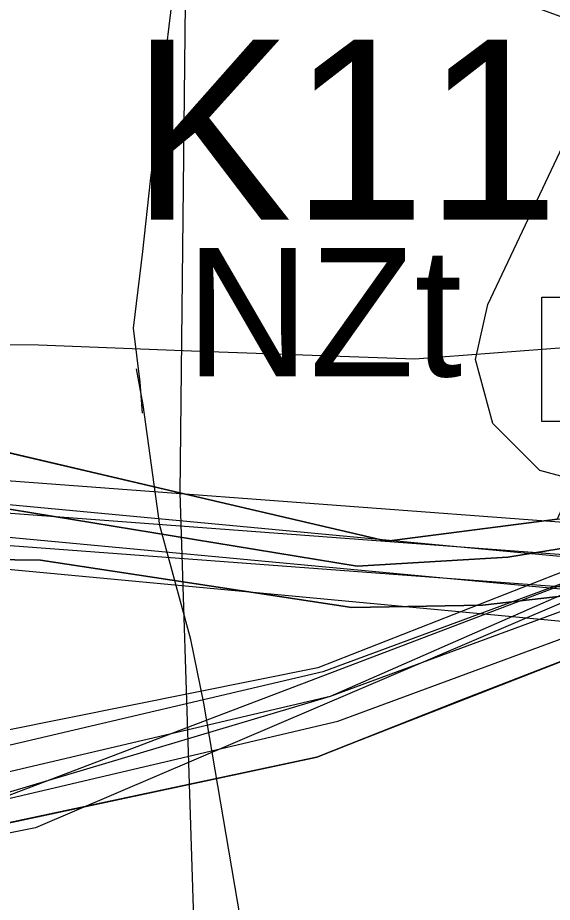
# Model space of a CAD drawing. Extents: x -758499 to -754160, y -1175205 to -1172032.
# Drawn here: x -755577.2 to -755535.5, y -1174621.6 to -1174552.7 of the extents above; entities that cross this region are included whole.
import ezdxf

# ---------------------------------------------------------------- set-up
doc = ezdxf.new("R2010")
doc.units = 0
for name, color, linetype in [('A040_Les50_p', 7, 'Continuous'), ('A041_BPEJ_p', 7, 'Continuous'), ('A051_QAZ_p', 7, 'Continuous'), ('A072_ElStan_p', 7, 'Continuous'), ('A073_ElVed_op', 7, 'Continuous'), ('D cyklocesty NÁVRH', 7, 'Continuous'), ('D pěší NÁVRH', 7, 'Continuous'), ('HRANICE změn v krajině', 7, 'Continuous'), ('HRANICE ÚS', 7, 'Continuous'), ('indexy RZV_TYP_2', 7, 'Continuous'), ('indexy změn v krajině', 7, 'Continuous'), ('LIMITY OP vodovodu', 7, 'Continuous'), ('NÁVRH NZt zeměděl-trvalý travní porost', 7, 'Continuous'), ('PLOCHY NZt zeměděl-trvalý travní porost', 7, 'Continuous'), ('PLOCHY PV prostranství veřejné', 7, 'Continuous'), ('PLOCHY VV vodní a vodohospodářské', 7, 'Continuous'), ('protipovodňová opatření - ochranná hrázka NÁVRH', 7, 'Continuous'), ('Vk Kanalizace NÁVRH', 7, 'Continuous'), ('Vk Vodovod koridor přivaděče', 7, 'Continuous'), ('Vk Vodovod NÁVRH', 7, 'Continuous'), ('VPO RO retenční opatření - plochy', 7, 'Continuous'), ('VPS KAN- plochy a koridory', 7, 'Continuous'), ('VPS VODA- plochy a koridory', 7, 'Continuous'), ('vrstevnice', 7, 'Continuous'), ('ÚSES NBK funkční', 7, 'Continuous')]:
    doc.layers.add(name, color=color, linetype=linetype)

msp = doc.modelspace()

# ---------------------------------------------------------------- linework, layer by layer
at = {"layer": 'A040_Les50_p'}
msp.add_lwpolyline([(-755329.02, -1174419.475), (-755342.323, -1174472.689), (-755377.374, -1174513.316), (-755437.818, -1174556.226), (-755525.933, -1174594.494), (-755575.791, -1174615.792), (-755604.272, -1174621.488), (-755633.864, -1174618.869)], dxfattribs=at)
at = {"layer": 'A041_BPEJ_p'}
for p, q in [((-755589.66, -1174583.83), (-755564.56, -1174589.7)), ((-755564.56, -1174589.7), (-755589.66, -1174583.83)), ((-755564.56, -1174589.7), (-755549.75, -1174593.16)), ((-755549.75, -1174593.16), (-755564.56, -1174589.7)), ((-755548.44, -1174593.47), (-755535.16, -1174591.75)), ((-755535.16, -1174591.75), (-755548.44, -1174593.47)), ((-755549.75, -1174593.16), (-755548.44, -1174593.47)), ((-755548.44, -1174593.47), (-755549.75, -1174593.16))]:
    msp.add_line(p, q, dxfattribs=at)
at = {"layer": 'A051_QAZ_p'}
msp.add_line((-755534.335, -1174596.714), (-755584.154, -1174615.658), dxfattribs=at)
at = {"layer": 'A072_ElStan_p'}
msp.add_lwpolyline([(-755536.352, -1174574.49), (-755526.684, -1174574.49), (-755526.684, -1174584.158), (-755536.352, -1174584.158)], close=True, dxfattribs=at)
at = {"layer": 'A073_ElVed_op'}
msp.add_lwpolyline([(-755522.478, -1174583.599), (-755522.858, -1174584.324), (-755526.518, -1174587.984), (-755531.518, -1174589.324), (-755536.518, -1174587.984), (-755540.178, -1174584.324), (-755541.518, -1174579.324), (-755540.558, -1174575.049), (-755531.346, -1174555.566), (-755521.171, -1174534.156), (-755501.723, -1174492.804)], dxfattribs=at)
at = {"layer": 'D cyklocesty NÁVRH'}
msp.add_lwpolyline([(-755350.988, -1174441.085), (-755354.466, -1174462.827), (-755357.655, -1174479.641), (-755370.556, -1174507.036), (-755378.637, -1174520.843), (-755434.587, -1174555.051), (-755482.782, -1174575.561), (-755503.945, -1174585.997), (-755526.122, -1174593.824), (-755552.835, -1174605.551), (-755585.155, -1174615.19)], dxfattribs=at)
at = {"layer": 'D pěší NÁVRH'}
msp.add_lwpolyline([(-755350.988, -1174441.085), (-755354.466, -1174462.827), (-755357.655, -1174479.641), (-755370.556, -1174507.036), (-755378.637, -1174520.843), (-755434.587, -1174555.051), (-755482.782, -1174575.561), (-755503.945, -1174585.997), (-755526.122, -1174593.824), (-755552.835, -1174605.551), (-755585.155, -1174615.19)], dxfattribs=at)
at = {"layer": 'HRANICE změn v krajině'}
msp.add_lwpolyline([(-755589.85, -1174543.63), (-755587.51, -1174537.52), (-755568.99, -1174541.25), (-755562.729, -1174542.496), (-755520.029, -1174558.039), (-755531.83, -1174584.36), (-755532.53, -1174585.91), (-755532.85, -1174586.61), (-755535.16, -1174591.75), (-755548.44, -1174593.47), (-755549.75, -1174593.16), (-755564.56, -1174589.7), (-755589.66, -1174583.83), (-755603.92, -1174580.49)], close=True, dxfattribs=at)
at = {"layer": 'HRANICE ÚS'}
msp.add_lwpolyline([(-755450.076, -1174545.47), (-755453.434, -1174556.066), (-755473.811, -1174569.784), (-755503.039, -1174584.867), (-755527.342, -1174592.958), (-755553.803, -1174603.335), (-755583.123, -1174609.226), (-755583.998, -1174603.9), (-755586.4, -1174604.306), (-755586.83, -1174601.853), (-755594.808, -1174603.673), (-755597.997, -1174601.489), (-755605.958, -1174592.166), (-755606.332, -1174585.094), (-755601.528, -1174582.636), (-755583.821, -1174536.269)], dxfattribs=at)
at = {"layer": 'LIMITY OP vodovodu'}
for points in [[(-755564.336, -1174544.624), (-755565.42, -1174553.394), (-755566.86, -1174565.415), (-755567.448, -1174570.936), (-755568.194, -1174576.887), (-755567.655, -1174581.093), (-755567.484, -1174583.51)], [(-755557.752, -1174634.947), (-755558.525, -1174630.497), (-755562.69, -1174606.086), (-755563.686, -1174601.121), (-755566.099, -1174592.263), (-755567.404, -1174582.849), (-755567.929, -1174580.066)]]:
    msp.add_lwpolyline(points, dxfattribs=at)
at = {"layer": 'NÁVRH NZt zeměděl-trvalý travní porost'}
msp.add_lwpolyline([(-755587.51, -1174537.52), (-755568.99, -1174541.25), (-755562.729, -1174542.496), (-755547.493, -1174548.042), (-755518.193, -1174548.328), (-755515.086, -1174547.013), (-755531.83, -1174584.36), (-755532.53, -1174585.91), (-755532.85, -1174586.61), (-755535.16, -1174591.75), (-755548.44, -1174593.47), (-755549.75, -1174593.16), (-755564.56, -1174589.7), (-755589.66, -1174583.83), (-755603.92, -1174580.49), (-755589.85, -1174543.63)], close=True, dxfattribs=at)
at = {"layer": 'PLOCHY NZt zeměděl-trvalý travní porost'}
for points in [[(-755609.43, -1174583.31), (-755603.92, -1174580.49), (-755589.66, -1174583.83), (-755564.56, -1174589.7), (-755549.75, -1174593.16), (-755548.44, -1174593.47), (-755535.16, -1174591.75), (-755530.97, -1174591.21), (-755527.77, -1174590.12), (-755532.131, -1174593.589), (-755539.017, -1174594.721), (-755550.739, -1174595.429), (-755596.684, -1174587.882)], [(-755525.44, -1174599.18), (-755542.81, -1174605.91), (-755553.88, -1174610.28), (-755584.9, -1174616.89), (-755607.48, -1174620.29), (-755621, -1174618.4), (-755621.9, -1174618.28), (-755607.68, -1174616.43), (-755598.3, -1174614.78), (-755600.02, -1174603.74), (-755608.9, -1174593.34), (-755609.43, -1174583.31)], [(-755596.684, -1174587.882), (-755595.971, -1174593.059), (-755594.65, -1174598.342), (-755595.42, -1174606.89), (-755595.06, -1174608.81), (-755595.48, -1174608.88), (-755594.7, -1174614.28), (-755585.58, -1174612.78), (-755586.47, -1174607.36), (-755588.84, -1174607.76), (-755589.24, -1174605.48), (-755589.712, -1174605.588), (-755589.774, -1174603.637), (-755588.547, -1174600.618), (-755586.707, -1174598.731), (-755583.783, -1174596.396), (-755579.42, -1174594.887), (-755575.41, -1174594.957), (-755551.164, -1174598.637), (-755540.975, -1174598.448), (-755532.579, -1174597.505)]]:
    msp.add_lwpolyline(points, dxfattribs=at)
at = {"layer": 'PLOCHY PV prostranství veřejné'}
msp.add_lwpolyline([(-755595.42, -1174606.89), (-755594.65, -1174598.342), (-755594.65, -1174598.342), (-755595.971, -1174593.059), (-755596.684, -1174587.882), (-755550.739, -1174595.429), (-755539.017, -1174594.721), (-755532.131, -1174593.589), (-755527.77, -1174590.12), (-755526.32, -1174595.78), (-755532.579, -1174597.505), (-755540.975, -1174598.448), (-755551.164, -1174598.637), (-755575.41, -1174594.957), (-755579.42, -1174594.887), (-755583.783, -1174596.396), (-755586.707, -1174598.731), (-755588.547, -1174600.618), (-755589.774, -1174603.637), (-755589.712, -1174605.588)], close=True, dxfattribs=at)
at = {"layer": 'PLOCHY VV vodní a vodohospodářské'}
msp.add_lwpolyline([(-755878.92, -1174534.65), (-755870.23, -1174544.23), (-755854.596, -1174566.326), (-755833.734, -1174577.533), (-755793.841, -1174594.766), (-755714.803, -1174618.089), (-755686.363, -1174623.528), (-755652.939, -1174625.054), (-755629.937, -1174623.473), (-755621.377, -1174622.698), (-755607.48, -1174620.29), (-755584.9, -1174616.89), (-755553.88, -1174610.28), (-755542.81, -1174605.91), (-755525.44, -1174599.18), (-755505.39, -1174589.36), (-755479.03, -1174580.08), (-755466.82, -1174574.43), (-755442, -1174562.96), (-755424.11, -1174552), (-755401.54, -1174538.16), (-755372.91, -1174520.59)], dxfattribs=at)
at = {"layer": 'protipovodňová opatření - ochranná hrázka NÁVRH'}
msp.add_lwpolyline([(-755348.73, -1174375.686), (-755347.389, -1174428.248), (-755350.74, -1174460.34), (-755354.56, -1174481.69), (-755372.91, -1174520.59), (-755424.11, -1174552), (-755442, -1174562.96), (-755483.341, -1174578.527), (-755505.898, -1174588.091), (-755526.353, -1174595.794), (-755552.835, -1174605.551), (-755585.466, -1174613.214)], dxfattribs=at)
at = {"layer": 'Vk Kanalizace NÁVRH'}
msp.add_lwpolyline([(-755467.781, -1174560.395), (-755476.869, -1174569.809), (-755503.247, -1174584.184), (-755533.984, -1174594.582), (-755591.29, -1174590.3), (-755584.542, -1174539.973), (-755617.402, -1174521.05), (-755649.275, -1174505.711)], dxfattribs=at)
at = {"layer": 'Vk Vodovod koridor přivaděče'}
msp.add_lwpolyline([(-755538.873, -1174372.19), (-755538.687, -1174386.62), (-755562.575, -1174529.775), (-755564.035, -1174542.069), (-755564.56, -1174589.7), (-755563.054, -1174636.628), (-755605.395, -1174643.489), (-755607.68, -1174616.43), (-755607.93, -1174611.72), (-755608.46, -1174601.68), (-755608.9, -1174593.34), (-755609.43, -1174583.31), (-755608.48, -1174577.895), (-755606.355, -1174559.644), (-755596.91, -1174539.91), (-755586.589, -1174462.271), (-755588.37, -1174383.95), (-755592.294, -1174374.154)], dxfattribs=at)
at = {"layer": 'Vk Vodovod NÁVRH'}
msp.add_lwpolyline([(-755620.144, -1174521.987), (-755618.181, -1174522.918), (-755587.216, -1174541.813), (-755593.698, -1174591.677), (-755533.219, -1174597.335), (-755502.483, -1174585.636), (-755477.481, -1174572.103), (-755465.686, -1174562.365), (-755453.298, -1174544.273), (-755417.884, -1174454.621), (-755405.869, -1174435.754)], dxfattribs=at)
at = {"layer": 'VPO RO retenční opatření - plochy'}
for points in [[(-755374.464, -1174519.197), (-755425.155, -1174550.295), (-755442.883, -1174561.155), (-755484.084, -1174576.669), (-755506.641, -1174586.233), (-755527.051, -1174593.919), (-755553.412, -1174603.632), (-755585.857, -1174611.251), (-755594.933, -1174612.744), (-755598.541, -1174613.245), (-755607.915, -1174614.894), (-755622.07, -1174616.736), (-755630.413, -1174617.492), (-755653.008, -1174619.044), (-755685.654, -1174617.554), (-755709.678, -1174612.841), (-755713.416, -1174612.242), (-755791.794, -1174589.115), (-755830.852, -1174572.242), (-755850.226, -1174562.205), (-755868.14, -1174538.062), (-755879.593, -1174530.721)], [(-755879.985, -1174535.221), (-755870.915, -1174541.034), (-755852.887, -1174565.331), (-755832.568, -1174575.858), (-755793.159, -1174592.883), (-755714.302, -1174616.151), (-755710.379, -1174616.779), (-755686.133, -1174621.536), (-755652.962, -1174623.051), (-755630.096, -1174621.479), (-755621.632, -1174620.712), (-755607.31, -1174618.849), (-755597.92, -1174617.197), (-755594.333, -1174616.699), (-755585.074, -1174615.176), (-755552.259, -1174607.47), (-755525.655, -1174597.668), (-755505.155, -1174589.948), (-755482.598, -1174580.384), (-755441.117, -1174564.765), (-755423.065, -1174553.705), (-755371.356, -1174521.983)]]:
    msp.add_lwpolyline(points, dxfattribs=at)
at = {"layer": 'VPS KAN- plochy a koridory'}
for points in [[(-755465.982, -1174562.131), (-755464.051, -1174560.862), (-755468.177, -1174558.037), (-755469.58, -1174558.658), (-755478.402, -1174567.798), (-755504.254, -1174581.885), (-755534.304, -1174592.051), (-755588.46, -1174588.005), (-755581.842, -1174538.643), (-755616.235, -1174518.837), (-755648.191, -1174503.458), (-755650.359, -1174507.963)], [(-755650.359, -1174507.963), (-755618.57, -1174523.262), (-755587.243, -1174541.303), (-755594.12, -1174592.596), (-755533.664, -1174597.113), (-755502.241, -1174586.482), (-755475.337, -1174571.821), (-755465.982, -1174562.131)]]:
    msp.add_lwpolyline(points, dxfattribs=at)
at = {"layer": 'VPS VODA- plochy a koridory'}
for points in [[(-755538.873, -1174372.19), (-755538.687, -1174386.62), (-755562.575, -1174529.775), (-755564.035, -1174542.069), (-755564.56, -1174589.7), (-755563.054, -1174636.628), (-755605.395, -1174643.489), (-755607.68, -1174616.43), (-755607.93, -1174611.72), (-755608.46, -1174601.68), (-755608.9, -1174593.34), (-755609.43, -1174583.31), (-755608.48, -1174577.895), (-755606.355, -1174559.644), (-755596.91, -1174539.91), (-755586.589, -1174462.271), (-755588.37, -1174383.95), (-755592.294, -1174374.154)], [(-755403.76, -1174437.097), (-755407.978, -1174434.411), (-755420.121, -1174453.48), (-755455.52, -1174543.092), (-755467.549, -1174560.661), (-755478.885, -1174570.02), (-755503.527, -1174583.359), (-755533.565, -1174594.791), (-755590.885, -1174589.429), (-755584.527, -1174540.525), (-755616.991, -1174520.715), (-755619.074, -1174519.728)], [(-755619.074, -1174519.728), (-755621.215, -1174524.246), (-755619.371, -1174525.12), (-755589.904, -1174543.101), (-755596.511, -1174593.924), (-755532.873, -1174599.878), (-755501.439, -1174587.914), (-755476.077, -1174574.186), (-755463.822, -1174564.068), (-755451.076, -1174545.453), (-755415.647, -1174455.762), (-755403.76, -1174437.097)]]:
    msp.add_lwpolyline(points, dxfattribs=at)
at = {"layer": 'vrstevnice'}
for p, q in [((-755587.497, -1174578.112), (-755575.552, -1174578.182)), ((-755587.497, -1174578.112), (-755575.552, -1174578.182)), ((-755575.552, -1174578.182), (-755562.973, -1174578.691)), ((-755575.552, -1174578.182), (-755562.973, -1174578.691)), ((-755546.245, -1174579.267), (-755529.167, -1174578.002)), ((-755546.245, -1174579.267), (-755529.167, -1174578.002)), ((-755562.973, -1174578.691), (-755546.245, -1174579.267)), ((-755562.973, -1174578.691), (-755546.245, -1174579.267))]:
    msp.add_line(p, q, dxfattribs=at)
at = {"layer": 'ÚSES NBK funkční'}
for p, q in [((-755525.44, -1174599.18), (-755553.88, -1174610.28)), ((-755553.88, -1174610.28), (-755584.9, -1174616.89))]:
    msp.add_line(p, q, dxfattribs=at)

# ---------------------------------------------------------------- texts
at = {"layer": 'indexy RZV_TYP_2'}
msp.add_text('NZt', height=10, dxfattribs=at).set_placement((-755564.107, -1174580.652))
at = {"layer": 'indexy změn v krajině'}
msp.add_text('K11', height=14, dxfattribs=at).set_placement((-755568.333, -1174568.436))

doc.saveas('drawing.dxf')
